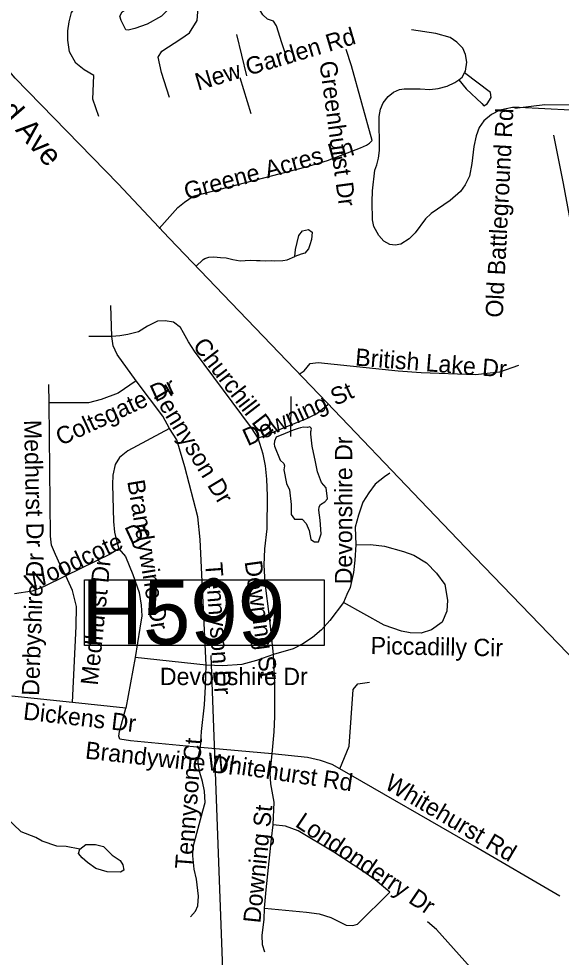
# Model space of a CAD drawing. Extents: x 1662474 to 1856135, y 779280 to 917889.
# Drawn here: x 1747522 to 1750501, y 862754 to 867907 of the extents above; entities that cross this region are included whole.
import ezdxf

# ---------------------------------------------------------------- set-up
doc = ezdxf.new("R2010")
doc.units = 0
for name, color, linetype in [('Exist Hydrographic Misc Water Feature', 7, 'Continuous'), ('Exist Hydrographic Pond Under 1500 Sq Ft', 7, 'Continuous'), ('Exist Railroad Siding', 7, 'Continuous'), ('Exist Road Non-System Structure Non-Sys NCDOT Number Label', 7, 'Continuous'), ('Exist Road Non-System Type 51', 7, 'Continuous'), ('Exist Road Non-System Type 51 Label', 7, 'Continuous'), ('Exist Road Primary US Label', 7, 'Continuous'), ('Exist Road Primary US UnDivided 4 Lane Attributed', 7, 'Continuous')]:
    doc.layers.add(name, color=color, linetype=linetype)

msp = doc.modelspace()

# ---------------------------------------------------------------- linework, layer by layer
at = {"layer": 'Exist Hydrographic Misc Water Feature'}
msp.add_line((1749016.8, 865614.1), (1749018.4, 865833.3), dxfattribs=at)
msp.add_lwpolyline([(1747857.9, 863346.5), (1747781.6, 863361.2), (1747731.7, 863364.1), (1747650.6, 863392.1), (1747615, 863412.2), (1747535.2, 863443.3), (1747447.9, 863526.3)], dxfattribs=at)
at = {"layer": 'Exist Hydrographic Pond Under 1500 Sq Ft'}
for points in [[(1748110.2, 867847.2), (1748084.5, 867897.3), (1748076.4, 867921.7), (1748089.9, 867944.7), (1748138.6, 867978.5), (1748214.5, 868004.2), (1748272.7, 868017.7), (1748305.2, 868013.7), (1748325.5, 867997.4), (1748337.6, 867973.1), (1748336.3, 867952.8), (1748305.2, 867921.7), (1748226.6, 867878.4), (1748159, 867854), (1748122.4, 867844.5), (1748110.2, 867847.2)], [(1749057, 865657.5), (1749029.3, 865648.1), (1748983.9, 865629.1), (1748935.3, 865610.2), (1748926.6, 865587.6), (1748924.7, 865570.5), (1748926.6, 865559.8), (1748957.8, 865482.7), (1748977.2, 865464.9), (1748981.7, 865451.5), (1748977.2, 865430.6), (1748992.1, 865356.2), (1749008.5, 865320.4), (1749017.5, 865240), (1749017.6, 865185.1), (1749036.8, 865159.6), (1749078.9, 865158.7), (1749100.3, 865136), (1749117.3, 865097.2), (1749126.3, 865047.7), (1749146.6, 865034.1), (1749168.7, 865035.8), (1749182.3, 865078.2), (1749177.2, 865154.6), (1749170.4, 865208.9), (1749172.1, 865227.5), (1749178.9, 865239.4), (1749202.8, 865253.9), (1749217.5, 865270.3), (1749209.8, 865330.8), (1749184.3, 865360.6), (1749162, 865418.7), (1749150.8, 865473.5), (1749133.1, 865560.1), (1749126.4, 865626), (1749126.4, 865640.5), (1749128.9, 865653.1), (1749128.3, 865660), (1749120.1, 865665.7), (1749106.8, 865663.2), (1749086, 865664.4), (1749068.4, 865661.9), (1749057, 865657.5)], [(1747857.9, 863346.5), (1747890.1, 863372.9), (1747942.9, 863372.9), (1747986.9, 863361.2), (1748033.9, 863314.3), (1748077.9, 863284.9), (1748092.5, 863261.5), (1748098.4, 863232.2), (1748080.8, 863220.4), (1748007.5, 863223.4), (1747945.9, 863241), (1747898.9, 863273.2), (1747869.6, 863299.6), (1747849.1, 863323.1), (1747857.9, 863346.5)]]:
    msp.add_lwpolyline(points, dxfattribs=at)
at = {"layer": 'Exist Railroad Siding'}
msp.add_lwpolyline([(1750458.1, 867268.9), (1750511.4, 867002.3), (1750600.7, 866519.3), (1750672.9, 866146.2), (1750754.6, 865743.1), (1750791.2, 865511.2), (1750811.3, 865468.5), (1750837.4, 865424.3), (1750891.2, 865358.3), (1750928.7, 865297.8)], dxfattribs=at)
at = {"layer": 'Exist Road Non-System Structure Non-Sys NCDOT Number Label'}
msp.add_line((1748691.5, 861314.6), (1748579, 864411.5), dxfattribs=at)
msp.add_lwpolyline([(1747882.1, 864827.1), (1749199.2, 864827.1), (1749199.2, 864466), (1747882.1, 864466)], close=True, dxfattribs=at)
at = {"layer": 'Exist Road Non-System Type 51'}
for p, q in [((1748773.9, 867594.4), (1748719.5, 867821.5)), ((1748798.5, 867385.9), (1748737.4, 867583.9)), ((1748033.1, 866161.9), (1748027.1, 866332.5)), ((1747689.6, 865798.2), (1747687.2, 865898.9)), ((1748160.5, 864399), (1748109.2, 864122.1)), ((1748551, 864357.5), (1748160.5, 864399)), ((1747816.6, 864152.2), (1747483.1, 864186.9)), ((1748109.2, 864122.1), (1747816.6, 864152.2)), ((1748913.1, 863869.9), (1748519.8, 863905.2))]:
    msp.add_line(p, q, dxfattribs=at)
for points in [[(1748349.1, 867474.8), (1748304.9, 867612.6), (1748287, 867696.9), (1748308.2, 867729.9), (1748411.4, 867796.6), (1748458.9, 867829.6), (1748501.6, 867898.4), (1748507.4, 867968.4), (1748505.9, 868021.8), (1748481.1, 868082.1), (1748459.4, 868119.4), (1748403.2, 868185)], [(1747961.5, 867371.4), (1747928.1, 867465.1), (1747934.5, 867595.5), (1747881.1, 867626.8), (1747835.5, 867664.2), (1747800.9, 867726.5), (1747791.6, 867790.5), (1747791.6, 867841.9), (1747798.2, 867890.5), (1747811.9, 867942.2), (1747840, 867979.8), (1747882.5, 868007.9), (1747964.6, 868039.1)], [(1749000.9, 867657.7), (1748991.4, 867698.4), (1748967.2, 867774.5), (1748936.4, 867867.9), (1748920.6, 867893.4), (1748887.2, 867904.4), (1748862.2, 867929.9), (1748840.5, 867965.4), (1748832.1, 868012), (1748824.8, 868054.6), (1748634.1, 868018.4)], [(1752127.4, 868053.5), (1752080.4, 867845.4), (1752045.4, 867586.9), (1752027.1, 867552.2), (1752005.5, 867520.2), (1751932.6, 867459.6), (1751860.6, 867417.9), (1751817.9, 867398.4), (1751770.1, 867385.5), (1751721, 867378.4), (1751618.9, 867374), (1750691.9, 867397.9), (1750269.6, 867419.9), (1750234.1, 867420.7)], [(1749969.9, 867611), (1749974.9, 867619.9), (1749982.8, 867670), (1749974.9, 867711), (1749960.1, 867745.4), (1749927.6, 867779.8), (1749891.1, 867804.2), (1749813.1, 867826.2), (1749677.8, 867846.2)], [(1748292.8, 866756.2), (1748395.9, 866870.1), (1748432.4, 866900.2), (1748480.1, 866932.8), (1749100.9, 867095.2), (1749217.4, 867129.7), (1749397.6, 867198.2), (1749431, 867213.4), (1749447.9, 867223.6), (1749461.8, 867238.6), (1749349.9, 867648.5), (1749319.2, 867738.5)], [(1749938.9, 867572.9), (1749978, 867522.2), (1750064.1, 867443), (1750075.1, 867428.9), (1750094.9, 867439.6), (1750116.4, 867475.4), (1750112.1, 867503.1), (1749969.9, 867611)], [(1749938.9, 867572.9), (1749957, 867586.4), (1749969.9, 867611)], [(1750234.1, 867420.7), (1750163.9, 867405.5), (1750117.1, 867380.9), (1750076.1, 867346.2), (1750050.1, 867310.8), (1750034.1, 867265.4), (1750020.8, 867206), (1750010, 867112.4), (1749996.4, 867042.5), (1749974.1, 866995.2), (1749947.4, 866958.8), (1749890.6, 866909.4), (1749787.1, 866837.8), (1749755.6, 866808.7), (1749699, 866732.5), (1749665.4, 866698.7), (1749619.2, 866669.2), (1749588.8, 866664.2), (1749558.9, 866667.9), (1749527.4, 866685.6), (1749498.5, 866716.5), (1749472.2, 866766.1), (1749464.9, 866803.7), (1749463.1, 866902.9), (1749464.1, 866961.7), (1749477.8, 867075.6), (1749488.5, 867104.9), (1749497.1, 867141.4), (1749503.2, 867184), (1749500.1, 867370.1), (1749509, 867410.2), (1749523.6, 867446.4), (1749550.1, 867480.9), (1749580.4, 867504.7), (1749613.1, 867518.4), (1749638.9, 867522.2), (1749725.5, 867522.2), (1749780.1, 867519.7), (1749824.8, 867524.9), (1749873.9, 867537.5), (1749917.1, 867556.7), (1749938.9, 867572.9)], [(1751884.6, 867396.7), (1751746.4, 867395.9), (1751494.5, 867405.7), (1751244.8, 867407.2), (1750951.3, 867423.3), (1750687.6, 867431), (1750411.6, 867435), (1750246.2, 867413.9)], [(1749037.9, 866602.4), (1749041.6, 866640.4), (1749059.4, 866717.6), (1749079.1, 866743), (1749113.1, 866749.4), (1749133.9, 866736.2), (1749129.8, 866694.8), (1749120.2, 866666.7), (1749112.9, 866643.2), (1749093.2, 866619.4), (1749072.5, 866614.9), (1749037.9, 866602.4)], [(1748493.8, 866547), (1748535, 866585), (1748544.1, 866590.5), (1748566, 866598.4), (1748593, 866600.5), (1748630.2, 866596.6), (1748660.8, 866593.7), (1748698, 866585.9), (1748736.9, 866578.8), (1748792.1, 866581.4), (1748827.4, 866579.8), (1748847.9, 866580.4), (1748875.6, 866579), (1748907.9, 866579.2), (1748927.9, 866577.9), (1748971.5, 866580), (1748996.6, 866584.5), (1749037.9, 866602.4)], [(1748836, 865605.2), (1748800.6, 865660.4), (1748487.5, 866082.7), (1748454.1, 866133.4), (1748427.1, 866182.4), (1748410.4, 866212.6), (1748372.2, 866241.4), (1748326.1, 866248), (1748283.4, 866245.9), (1748229.2, 866219.2), (1748179.6, 866188.7), (1748120, 866174.2), (1748077.2, 866166.2), (1748033.1, 866161.9)], [(1748033.1, 866161.9), (1747970.4, 866162.8), (1747905.9, 866161.9)], [(1748165.8, 865918.9), (1748062.6, 866063.5), (1748040.5, 866111.5), (1748033.1, 866161.9)], [(1749061, 865955.4), (1749089.6, 865973.8), (1749121.6, 866013.9), (1749166.5, 866018.9), (1749606.1, 865974.9), (1749731, 865965.4), (1750030.5, 865953.2), (1750110.6, 865962.8), (1750162.8, 865968.8), (1750267.8, 866004.4)], [(1748165.8, 865918.9), (1748067.6, 865851.4), (1747973.9, 865816.9), (1747904, 865799.2), (1747856.2, 865798.2), (1747689.6, 865798.2)], [(1748349.9, 865657.5), (1748312.4, 865725.2), (1748165.8, 865918.9)], [(1747780.1, 864849.1), (1747748.9, 864909.5), (1747722.9, 864964.6), (1747701.4, 865017.1), (1747696.9, 865066.4), (1747689.6, 865798.2)], [(1748836, 865605.2), (1748894.6, 865628.4), (1749107.9, 865713.7), (1749158.1, 865739.7), (1749219.5, 865788.8)], [(1748349.9, 865657.5), (1748120.4, 865535.2), (1748075.4, 865497.9), (1748051.5, 865459.1), (1748038.1, 865400.8), (1748035.8, 865349.4), (1748042.4, 865147), (1748046.9, 865087.7), (1748058.1, 865041.8), (1748071.8, 864995.9)], [(1748551, 864357.5), (1748517.1, 865048.1), (1748505.9, 865172.8), (1748433.9, 865447.2), (1748389.1, 865594.8), (1748349.9, 865657.5)], [(1748921.1, 864415.8), (1748898.2, 864623.1), (1748874.1, 864809.8), (1748869.6, 864906.6), (1748872.8, 864996.1), (1748885.4, 865105.8), (1748888.5, 865287.4), (1748884.9, 865379.9), (1748877, 865451.8), (1748863.9, 865516.9), (1748836, 865605.2)], [(1749560.4, 865411.6), (1749530, 865391.9), (1749479.9, 865352.2), (1749443.4, 865303.4), (1749411.9, 865252), (1749387.1, 865180.9), (1749370.1, 865115.2), (1749372.8, 865018.9)], [(1748071.8, 864995.9), (1748022.9, 864966.7), (1747780.1, 864849.1)], [(1748071.8, 864995.9), (1748108.8, 864953.6), (1748148.6, 864856.4), (1748183.4, 864757.5), (1748194.4, 864687.9), (1748197.8, 864628.4), (1748187.5, 864561.2), (1748160.5, 864399)], [(1749372.8, 865018.9), (1749453.1, 865021), (1749529.8, 865010.5), (1749634.1, 864981.7), (1749690.9, 864960.9), (1749760.4, 864919.7), (1749816.6, 864863.5), (1749861.5, 864800.5), (1749876.6, 864713.9), (1749873.2, 864653.6), (1749846.5, 864594), (1749788.2, 864551.2), (1749731, 864533.4), (1749670.6, 864534.4), (1749623.6, 864543.9), (1749528.9, 864576.9), (1749305.9, 864701.4)], [(1749372.8, 865018.9), (1749368.1, 864934.9), (1749359.6, 864866.2), (1749341, 864783.5), (1749323.6, 864745.9), (1749305.9, 864701.4)], [(1747780.1, 864849.1), (1747658.4, 864788.5), (1747594.6, 864764.6), (1747497.8, 864749.1)], [(1747816.6, 864152.2), (1747837.1, 864572.5), (1747839.5, 864680.4), (1747817.6, 864768.5), (1747780.1, 864849.1)], [(1749305.9, 864701.4), (1749230, 864602.1), (1749184.1, 864551.2), (1749135.2, 864509.5), (1749082, 864475.4), (1749027.9, 864447), (1748921.1, 864415.8)], [(1748921.1, 864415.8), (1748889.6, 864404.5), (1748826.6, 864382.7), (1748746.9, 864361.7), (1748643.1, 864353.9), (1748551, 864357.5)], [(1748913.1, 863869.9), (1748924.5, 863992.2), (1748927.4, 864076.4), (1748927.4, 864259.4), (1748921.1, 864415.8)], [(1748519.8, 863905.2), (1748525.9, 863994), (1748542.1, 864139.9), (1748547.1, 864240.2), (1748551, 864357.5)], [(1749285.4, 863788), (1749336.6, 863912.1), (1749358.9, 864223.4), (1749383.5, 864254.9), (1749448.4, 864264.9)], [(1748519.8, 863905.2), (1748134.8, 863943.1), (1748075.9, 863951.8), (1748071, 863968), (1748074.9, 863994.2), (1748109.2, 864122.1)], [(1748465.6, 862975.1), (1748492.5, 863006.9), (1748504.9, 863036.2), (1748509.2, 863088.5), (1748498, 863182.5), (1748484.4, 863237.6), (1748478, 863310.2), (1748480.1, 863360.9), (1748532.9, 863558.6), (1748544.6, 863604.2), (1748541.6, 863666.7), (1748530.2, 863719.2), (1748515.4, 863767.8), (1748506.1, 863816.9), (1748507.4, 863854.4), (1748519.8, 863905.2)], [(1748918.4, 863481.4), (1748925, 863605.6), (1748906.9, 863705.2), (1748903, 863762.2), (1748913.1, 863869.9)], [(1749285.4, 863788), (1749242.4, 863811.6), (1749178, 863833.4), (1749106.9, 863850.9), (1748913.1, 863869.9)], [(1750493, 863089.6), (1750022.1, 863364.6), (1749285.4, 863788)], [(1748871.5, 863023.2), (1748880.6, 863123.2), (1748910.1, 863404.5), (1748918.4, 863481.4)], [(1748871.5, 863023.2), (1749102.1, 863001.9), (1749172, 862991.4), (1749235, 862972.2), (1749320.2, 862930.2), (1749356.5, 862927.6), (1749382, 862936.2), (1749560.1, 863110.9), (1749478.9, 863179.6), (1749412.1, 863227.1), (1749251.8, 863331.2), (1749056, 863448.1), (1748987.2, 863473), (1748918.4, 863481.4)], [(1748872.5, 862781.2), (1748859.6, 862822.7), (1748858.4, 862874.9), (1748868.6, 862960.2), (1748871.5, 863023.2)], [(1750033.4, 862662.5), (1749816.5, 862906.7), (1749766.9, 862948.4)]]:
    msp.add_lwpolyline(points, dxfattribs=at)
at = {"layer": 'Exist Road Primary US UnDivided 4 Lane Attributed'}
msp.add_lwpolyline([(1753882, 861157.6), (1753298.5, 861770.8), (1753196.2, 861887.3), (1752944.2, 862095.8), (1752278.2, 862641.9), (1752052.5, 862841.7), (1751885.4, 863024.2), (1750536.1, 864423.4), (1749975, 865004.5), (1749728, 865261.5), (1749214.1, 865800), (1748687.9, 866347.5), (1748347.7, 866702.2), (1748068.1, 867000.4), (1747501.2, 867581), (1747211.4, 867925.6)], dxfattribs=at)

# ---------------------------------------------------------------- texts
at = {"layer": 'Exist Road Non-System Structure Non-Sys NCDOT Number Label'}
msp.add_text('H599', height=350, dxfattribs=at).set_placement((1747866, 864472.1))
at = {"layer": 'Exist Road Non-System Type 51 Label'}
for s, rotation, p in [('New Garden Rd', 16.5332, (1748506.4, 867512.4)), ('Greenhurst Dr', 277.7075, (1749172.2, 867669.8)), ('Old Battleground Rd', 87.073, (1750179.4, 866264.5)), ('Greene Acres Ln', 15.0783, (1748443.9, 866911.5)), ('Churchill Dr', 307.6358, (1748473, 866110.4)), ('British Lake Dr', 355.4423, (1749366.9, 866003.4)), ('Coltsgate Dr', 24.8056, (1747752.5, 865561)), ('Tennyson Dr', 301.2035, (1748246.7, 865854.3)), ('Downing St', 24.6363, (1748779.2, 865559.4)), ('Medhurst Dr', 271.1556, (1747551, 865703.7)), ('Devonshire Dr', 90, (1749353, 864801.8)), ('Brandywine Dr', 279.2906, (1748117.4, 865368.1)), ('Woodcote Dr', 25.0298, (1747585.2, 864761.4)), ('Derbyshire Dr', 88.0597, (1747633, 864188)), ('Medhurst Dr', 84.1279, (1747955.6, 864243.9)), ('Tennyson Dr', 274.1849, (1748544.9, 864918.2)), ('Downing St', 277.7939, (1748761.8, 864926.6)), ('Piccadilly Cir', 358.9861, (1749453.4, 864418.5)), ('Dickens Dr', 353.4764, (1747542.8, 864059.9)), ('Tennyson Ct', 85.6667, (1748474.2, 863236.1)), ('Brandywine Dr', 353.7294, (1747883.4, 863844.9)), ('Whitehurst Rd', 351.5061, (1748552.4, 863783.7)), ('Whitehurst Rd', 329.4183, (1749524.5, 863683.9)), ('Downing St', 84.1474, (1748848.4, 862938.1)), ('Londonderry Dr', 326.082, (1749034.6, 863475.7))]:
    msp.add_text(s, height=95, rotation=rotation, dxfattribs=at).set_placement(p)
msp.add_text('Devonshire Dr', height=95, dxfattribs=at).set_placement((1748296.8, 864248.4))
at = {"layer": 'Exist Road Primary US Label'}
msp.add_text('Battleground Ave', height=120, rotation=311.0614, dxfattribs=at).set_placement((1746872.1, 868014.8))

doc.saveas('drawing.dxf')
